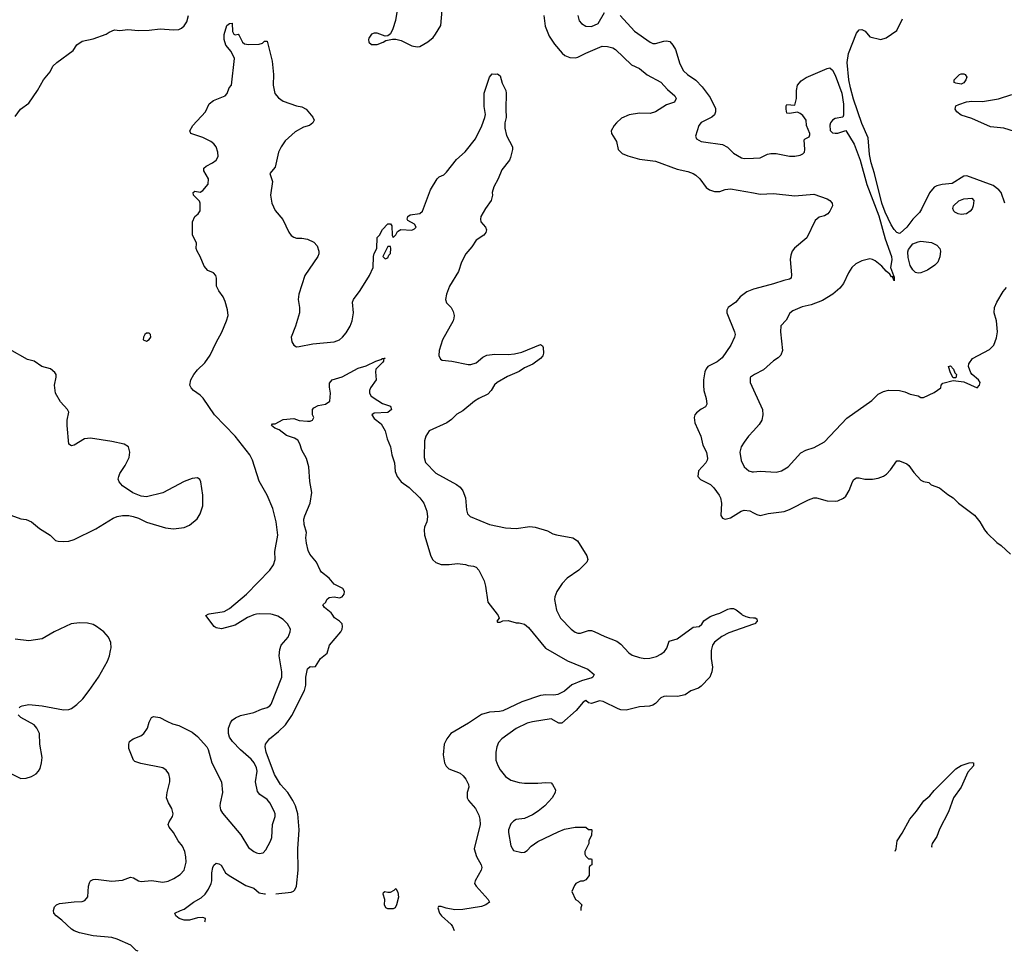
# Model space of a CAD drawing. Header units: inches. Extents: x 1678809 to 1859548, y 384609 to 522868.
# Tile 276 of 386: x 1794523 to 1801873, y 387484 to 394439. Entities that reach past the tile are written whole.
import ezdxf

# ---------------------------------------------------------------- set-up
doc = ezdxf.new("R2010")
doc.units = ezdxf.units.IN
doc.header["$MEASUREMENT"] = 0
for name, color, linetype in [('B7398', 7, 'Continuous'), ('B7399', 7, 'Continuous'), ('B8308', 7, 'Continuous'), ('B8309', 7, 'Continuous')]:
    doc.layers.add(name, color=color, linetype=linetype)

msp = doc.modelspace()

# ---------------------------------------------------------------- linework, layer by layer
at = {"layer": 'B7398', "color": 5}
for points, elevation in [([(1795407.7, 387484.2), (1795392.7, 387490), (1795352.7, 387530), (1795250, 387574.5), (1795210, 387586.2), (1795070, 387599.3), (1794970, 387622.9), (1794930, 387637.7), (1794909.7, 387650), (1794837.5, 387717.5), (1794795.1, 387750), (1794778.7, 387770), (1794775.1, 387790), (1794783.5, 387816.5), (1794796.2, 387830), (1794819.6, 387840.4), (1794930, 387853.8), (1794990, 387856), (1795010, 387863.1), (1795030.9, 387890), (1795036.4, 387970), (1795043.5, 387996.5), (1795050, 388010.5), (1795070, 388021.3), (1795090, 388022.3), (1795210, 388006.9), (1795290, 388015.3), (1795350, 388036.5), (1795371.5, 388031.5), (1795410, 388010.4), (1795430, 388004.9), (1795507.3, 388012.7), (1795590, 388000.8), (1795630, 388008), (1795672.1, 388027.9), (1795721.2, 388058.8), (1795749.8, 388090.2), (1795765.3, 388150), (1795764.1, 388190), (1795756.2, 388230), (1795737.1, 388270), (1795706.2, 388310), (1795670, 388371), (1795638, 388410), (1795632.1, 388430), (1795638.5, 388450), (1795663.9, 388490), (1795668.6, 388510), (1795658.7, 388550), (1795632.7, 388592.7), (1795619.8, 388630), (1795623.2, 388670), (1795644.5, 388750), (1795644.5, 388775.5), (1795636, 388810), (1795617.3, 388837.3), (1795590, 388854.4), (1795425.9, 388885.9), (1795382.3, 388902.3), (1795371.6, 388911.6), (1795338.4, 388998.4), (1795336.2, 389030), (1795342.9, 389050), (1795369.3, 389070), (1795428.1, 389091.9), (1795449.7, 389110), (1795476.3, 389150), (1795490, 389196), (1795507, 389230), (1795522.4, 389237.6), (1795570, 389230.4), (1795621.5, 389201.5), (1795663.4, 389183.4), (1795710.3, 389170.3), (1795810, 389119.3), (1795850, 389088), (1795920.3, 389010), (1795930.3, 388990), (1795957.8, 388890), (1796030.3, 388750), (1796036, 388670), (1796018.5, 388590), (1796016.5, 388570), (1796021.1, 388541.1), (1796036.7, 388516.7), (1796174.5, 388354.5), (1796230, 388258.4), (1796270, 388228.7), (1796290, 388219.5), (1796310, 388214.9), (1796340.9, 388219.1), (1796358.9, 388241.1), (1796394.4, 388305.6), (1796405.3, 388334.7), (1796409.7, 388430), (1796429.6, 388490), (1796429.7, 388510), (1796423.5, 388530), (1796390, 388591.5), (1796370, 388618), (1796315.8, 388655.8), (1796298.2, 388678.2), (1796282.2, 388750), (1796294.6, 388830), (1796290, 388855.1), (1796272.1, 388890), (1796250, 388918), (1796170, 388987.3), (1796111.8, 389050), (1796090, 389084), (1796080.9, 389110), (1796082, 389150), (1796095.1, 389190), (1796107.6, 389210), (1796133.2, 389226.8), (1796170, 389243.7), (1796270, 389266.7), (1796327.4, 389292.6), (1796370, 389304.2), (1796390, 389315.8), (1796401.1, 389330), (1796479, 389530), (1796479.8, 389570), (1796460.7, 389690), (1796463.7, 389736.3), (1796475.8, 389770), (1796527.3, 389830), (1796541.6, 389870), (1796543.6, 389890), (1796522.9, 389930), (1796490, 389961.6), (1796450, 389987.3), (1796410, 389999.6), (1796398.4, 390000)], 280), ([(1796291.5, 390000), (1796270, 389996.4), (1796222.9, 389977.1), (1796130, 389919.3), (1796030, 389892.6), (1795990, 389898.9), (1795974, 389910), (1795913.2, 389990), (1795929.9, 390000)], 280), ([(1796435.1, 387914.2), (1796550, 387926), (1796567.6, 387932.4), (1796577.7, 387942.3), (1796589.6, 387970.4), (1796601.2, 388090), (1796599.3, 388250), (1796608.7, 388390), (1796598.2, 388510), (1796580.7, 388570), (1796561.1, 388610), (1796524, 388670), (1796470.7, 388730), (1796423.6, 388803.6), (1796362.9, 388970), (1796355, 389010), (1796357.2, 389030), (1796388, 389070), (1796455.7, 389124.3), (1796506, 389174), (1796554.7, 389245.3), (1796648.6, 389430), (1796658, 389470), (1796658.5, 389530), (1796670, 389594), (1796690, 389610.7), (1796710, 389607.7), (1796730, 389611.3), (1796769, 389671), (1796818, 389710), (1796835.1, 389770), (1796919.5, 389870), (1796929.4, 389890), (1796933, 389910), (1796929.2, 389930), (1796910, 389949.2), (1796873.6, 389973.6), (1796855.5, 390000)], 260), ([(1798087.1, 390000), (1798094.8, 389990), (1798102, 389970), (1798084.7, 389950), (1798090, 389942), (1798110, 389942), (1798128.4, 389951.6), (1798170, 389954), (1798230, 389936), (1798250, 389937.3), (1798290, 389926), (1798321.3, 389901.3), (1798448.4, 389748.4), (1798612.6, 389652.6), (1798764, 389590), (1798811, 389550), (1798801, 389530), (1798794, 389526), (1798715.9, 389504.1), (1798645.3, 389474.7), (1798590, 389427.4), (1798539, 389401), (1798510, 389395.7), (1798450, 389398.5), (1798410, 389393.2), (1798270, 389347.6), (1798130, 389280.2), (1798105.4, 389274.6), (1798029.4, 389270.6), (1797970, 389252.7), (1797873.1, 389186.9), (1797740.3, 389110), (1797710.2, 389070), (1797691.5, 389030), (1797684.2, 388950), (1797693.4, 388890), (1797707.1, 388867.1), (1797727.1, 388847.1), (1797810, 388813), (1797834.1, 388794.1), (1797852.7, 388770), (1797872.7, 388730), (1797875.5, 388710), (1797863.8, 388670), (1797863.8, 388630), (1797873, 388610), (1797924.9, 388550), (1797950, 388501), (1797958.3, 388470), (1797960.9, 388430), (1797915.3, 388250), (1797932.5, 388192.5), (1797967.7, 388130), (1797972.4, 388110), (1797967.3, 388090), (1797922.8, 388010), (1797918.8, 387990), (1797930.8, 387970), (1798019.1, 387870), (1798030.5, 387850), (1798002.8, 387830), (1797970, 387819.8), (1797830, 387797), (1797770, 387794.4), (1797706.1, 387806.1), (1797670, 387818.4), (1797650, 387819), (1797644.9, 387810), (1797657.6, 387770), (1797672.4, 387750), (1797744.3, 387684.3), (1797754.6, 387670), (1797766, 387638.4)], 260), ([(1798545.6, 390000), (1798560.9, 389970), (1798639.5, 389890), (1798670, 389867.9), (1798690, 389860.3), (1798710, 389859), (1798770, 389878.3), (1798790, 389878.3), (1798810, 389871.6), (1798890, 389834), (1798980, 389800), (1799010, 389777), (1799070, 389711.8), (1799094.6, 389694.6), (1799150, 389676.9), (1799190, 389671.3), (1799227.7, 389672.3), (1799275.5, 389684.5), (1799310, 389702.3), (1799337.3, 389722.7), (1799353.4, 389746.6), (1799370, 389799.1), (1799430, 389817.3), (1799550, 389903.1), (1799594, 389910), (1799614.7, 389925.3), (1799630, 389950.7), (1799676.1, 389983.9), (1799724.4, 390000)], 280), ([(1799913.2, 390000), (1799917, 389997), (1799942.9, 389982.9), (1799970, 389975.6), (1800000, 389973.8)], 280), ([(1794518.7, 389301.3), (1794528.2, 389311.8), (1794542, 389318), (1794590, 389326.4), (1794690, 389317), (1794850, 389286), (1794890, 389288.5), (1794910, 389297.1), (1794950, 389326), (1794995.1, 389370), (1795042, 389430), (1795110, 389530.4), (1795178.7, 389650), (1795193.6, 389690), (1795201.6, 389730), (1795205.1, 389750), (1795202.9, 389790), (1795186.6, 389830), (1795152, 389870), (1795097, 389910), (1795070, 389923.5), (1795030, 389934.8), (1794970, 389936.8), (1794907.3, 389930), (1794780.7, 389870), (1794690, 389816.9), (1794590, 389801.5), (1794490, 389815)], 320), ([(1800000, 389926.4), (1799817.3, 389862.7), (1799765.3, 389834.7), (1799709.1, 389790.9), (1799694.7, 389770), (1799683.9, 389730), (1799683.9, 389670), (1799694, 389606), (1799690.2, 389569.8), (1799675.3, 389530), (1799610, 389462.6), (1799590, 389449.7), (1799531.7, 389428.3), (1799490, 389398), (1799434.3, 389385.7), (1799350.2, 389389.8), (1799330, 389387.1), (1799310, 389375.5), (1799270, 389333.1), (1799250, 389321.1), (1799225.4, 389314.6), (1799150, 389308.4), (1799050, 389284.2), (1799010, 389288.1), (1798990, 389294.8), (1798877.2, 389350), (1798850, 389353.3), (1798790, 389335.3), (1798770, 389339.6), (1798750, 389357.6), (1798730, 389343.6), (1798676.9, 389283.1), (1798570, 389187.1), (1798547.1, 389187.1), (1798490, 389219.7), (1798350, 389197.6), (1798310, 389186.4), (1798230, 389146.4), (1798122.4, 389070), (1798096.9, 389043.1), (1798084.2, 389010), (1798076, 388970), (1798077.8, 388910), (1798091.1, 388871.1), (1798110, 388839.3), (1798150.2, 388790.2), (1798190, 388761.7), (1798250, 388744.2), (1798290, 388739.5), (1798390, 388739.3), (1798450, 388745.5), (1798490, 388741), (1798501, 388730), (1798522.8, 388690), (1798519.1, 388670), (1798497.1, 388630), (1798441.6, 388570), (1798393.4, 388530), (1798350, 388504.2), (1798290, 388476.9), (1798230, 388467.3), (1798210, 388457), (1798190, 388436), (1798170.6, 388390.6), (1798170.4, 388370), (1798190, 388272), (1798210, 388238), (1798270, 388222), (1798290, 388224.7), (1798310, 388238), (1798342, 388270), (1798390, 388302.8), (1798542.7, 388377.3), (1798590, 388394.9), (1798670, 388410.6), (1798750, 388411), (1798770, 388394), (1798790, 388394), (1798794, 388390), (1798792, 388352), (1798772, 388310), (1798772, 388290), (1798742, 388230), (1798742, 388210), (1798750, 388194), (1798770, 388174), (1798790, 388174), (1798794, 388170), (1798794, 388130), (1798778, 388122), (1798774, 388110), (1798774, 388050), (1798750, 388018), (1798730, 388008.7), (1798710, 388008), (1798674, 387990), (1798663.6, 387976.4), (1798644.7, 387930), (1798671.6, 387871.6), (1798690, 387862), (1798718, 387830), (1798711.3, 387810), (1798711.5, 387788.2)], 280), ([(1794462.4, 388810), (1794530, 388774), (1794570, 388775.6), (1794610.7, 388789.3), (1794645.1, 388810), (1794663.6, 388830), (1794675.1, 388850), (1794685.6, 388890), (1794689.5, 388930.5), (1794674, 389030), (1794669.5, 389110), (1794651.6, 389150), (1794630, 389174.5), (1794530, 389229.5), (1794512, 389250)], 320), ([(1795903.7, 387705.2), (1795906, 387710), (1795908.7, 387730), (1795890, 387735.6), (1795850, 387735.1), (1795790, 387717.4), (1795750, 387716.9), (1795713.2, 387730), (1795689.3, 387750), (1795681.2, 387770), (1795722, 387790), (1795750, 387797.6), (1795819.6, 387850), (1795877.4, 387882.6), (1795907.1, 387910), (1795932.5, 387947.5), (1795952, 387990), (1795957.6, 388010), (1795957.2, 388070), (1795965.3, 388110), (1795972.6, 388127.4), (1795990, 388141.6), (1796010, 388138.4), (1796027.4, 388127.4), (1796059.3, 388070), (1796085.5, 388050), (1796210, 387976.5), (1796270, 387955), (1796310, 387920.3), (1796350, 387912.9), (1796357, 387912.8)], 260)]:
    msp.add_lwpolyline(points, dxfattribs=dict(at, elevation=elevation))
at = {"layer": 'B7398', "color": 5, "elevation": 240}
msp.add_lwpolyline([(1797270, 387800.7), (1797256, 387810), (1797246.6, 387830), (1797249.2, 387870), (1797235.3, 387910), (1797238, 387922), (1797248.4, 387931.6), (1797270, 387924.7), (1797290, 387924.7), (1797319.3, 387940.7), (1797330, 387952), (1797346.4, 387926.4), (1797350.7, 387889.3), (1797336, 387830), (1797326, 387810), (1797310, 387802)], close=True, dxfattribs=at)
at = {"layer": 'B7399', "color": 5}
for points, elevation in [([(1797340.3, 394510), (1797327.5, 394432.5), (1797308.4, 394370), (1797290, 394333.2), (1797270, 394318), (1797250, 394315.1), (1797190, 394338.7), (1797170, 394338.7), (1797150, 394331.5), (1797130, 394302), (1797126, 394290), (1797128, 394270), (1797150, 394254), (1797190, 394254.4), (1797236, 394270), (1797256.3, 394283.7), (1797305.8, 394294.2), (1797330, 394293.4), (1797370, 394284.6), (1797450, 394244.6), (1797490, 394236), (1797510, 394239.5), (1797570, 394272.8), (1797610, 394306.3), (1797626.4, 394330), (1797665.6, 394394.4), (1797676.5, 394510)], 320), ([(1798690.4, 394470), (1798700.3, 394430), (1798715.5, 394410), (1798750, 394391.8), (1798790, 394389.2), (1798841.6, 394410), (1798888.3, 394491.7)], 340), ([(1794490, 393716), (1794529.5, 393770.5), (1794590, 393816), (1794654.5, 393910), (1794700.9, 393990), (1794749.3, 394050), (1794770, 394091), (1794800.1, 394119.9), (1794922, 394210), (1794949.6, 394250.4), (1794990, 394278.8), (1795070, 394297.3), (1795168, 394330), (1795190, 394346), (1795230, 394362.8), (1795270, 394359.1), (1795330, 394365.5), (1795410, 394359.3), (1795490, 394361.6), (1795570.5, 394370.5), (1795670, 394363.8), (1795710, 394365.3), (1795730, 394374.9), (1795750, 394392.7), (1795770, 394422), (1795782, 394470)], 320), ([(1795929.9, 390000), (1795936.2, 390003.8), (1796050, 390022.2), (1796090, 390044.4), (1796216.3, 390150), (1796390.5, 390329.5), (1796416.8, 390370), (1796428.7, 390410), (1796426.6, 390470), (1796449.8, 390590), (1796436.8, 390690), (1796411.8, 390790), (1796369.8, 390889.8), (1796310, 390994.5), (1796259.8, 391150), (1796240.3, 391190), (1796130, 391328.7), (1795976.8, 391490), (1795893.2, 391613.2), (1795870, 391635.8), (1795819.5, 391670), (1795802, 391690), (1795794, 391710), (1795799.6, 391750), (1795822.4, 391790), (1795850, 391824.4), (1795903.6, 391876.4), (1795945.2, 391934.8), (1795989, 392030), (1796032.7, 392107.3), (1796067.3, 392190), (1796078.4, 392230), (1796074.2, 392274.2), (1796055.5, 392335.5), (1796040.5, 392370), (1796010, 392414.5), (1795992.8, 392450), (1795991.8, 392510), (1795986.6, 392530), (1795968.2, 392548.2), (1795927.7, 392567.7), (1795900, 392600), (1795869.8, 392670), (1795846.9, 392710), (1795839.7, 392730), (1795842, 392770), (1795812.1, 392832.1), (1795812.3, 392930), (1795829.2, 392970), (1795854, 392990), (1795868.9, 393011.1), (1795869, 393070), (1795864.7, 393084.7), (1795819, 393130), (1795818, 393150), (1795830, 393158), (1795870, 393152), (1795890, 393164.7), (1795929.2, 393210), (1795933, 393250), (1795898, 393310), (1795897.2, 393330), (1795913.8, 393346.2), (1795962, 393370), (1795990, 393391.3), (1796003.2, 393416.8), (1796001.6, 393450), (1795989.5, 393490), (1795972.1, 393512.1), (1795950, 393529.6), (1795890, 393559.6), (1795799, 393590), (1795794, 393610), (1795815.3, 393650), (1795909.3, 393750), (1795937.2, 393810), (1795970, 393836.3), (1796057.2, 393870), (1796071.6, 393888.4), (1796086, 393930), (1796102.7, 393950), (1796127, 394150), (1796101.7, 394201.7), (1796060.7, 394250), (1796049.6, 394290), (1796049.6, 394329.6), (1796070, 394394.8), (1796090, 394411), (1796110, 394412), (1796112, 394350), (1796122, 394330), (1796130, 394326), (1796154, 394330), (1796162, 394322), (1796186, 394270), (1796199.8, 394259.8), (1796230, 394253.4), (1796310, 394256.4), (1796335.3, 394264.7), (1796350, 394278.8), (1796370, 394278), (1796408.6, 394128.6), (1796418.4, 394030), (1796414.8, 393950), (1796427.9, 393887.9), (1796455.8, 393855.8), (1796490.3, 393830.3), (1796590, 393795.5), (1796630, 393787.3), (1796661, 393770), (1796710.5, 393710.5), (1796721, 393690), (1796711, 393670), (1796686, 393650), (1796642.4, 393637.6), (1796579.2, 393600.8), (1796504.6, 393535.4), (1796474.2, 393490), (1796455.9, 393450), (1796430, 393337.2), (1796390.7, 393290), (1796409, 393230), (1796394.4, 393130), (1796404.4, 393070), (1796430, 393014.4), (1796487.8, 392947.8), (1796531.9, 392851.9), (1796550, 392828.7), (1796570, 392815.6), (1796590, 392809.1), (1796630, 392807.9), (1796670, 392800.3), (1796717.4, 392777.4), (1796743.8, 392750), (1796756.3, 392710), (1796755.5, 392690), (1796747.7, 392670), (1796650.2, 392529.8), (1796606, 392390), (1796600.8, 392350), (1796611.4, 392290), (1796611.3, 392250), (1796581.3, 392150), (1796549.2, 392070), (1796554.4, 392034.4), (1796569.3, 392009.3), (1796590, 391997.4), (1796610, 391998.3), (1796710, 392019.6), (1796870, 392035.2), (1796910.5, 392049.5), (1796932.2, 392067.8), (1796959.1, 392100.9), (1796988.9, 392150), (1797005.8, 392190), (1797013.3, 392250), (1797008.2, 392330), (1797013.6, 392350), (1797063.1, 392416.9), (1797134.5, 392530), (1797161.2, 392590), (1797164, 392670), (1797170, 392694), (1797188.7, 392731.3), (1797190, 392812), (1797209, 392831), (1797230, 392872), (1797270, 392914), (1797290, 392914), (1797299.6, 392899.6), (1797302, 392830), (1797310, 392814), (1797330, 392834), (1797342, 392858), (1797368.4, 392871.6), (1797450, 392868.5), (1797470, 392878), (1797482, 392890), (1797470, 392912), (1797420.9, 392940.9), (1797414, 392950), (1797419, 392970), (1797437.5, 392982.5), (1797510, 392992.7), (1797529.5, 393010), (1797589.6, 393170), (1797639.6, 393250), (1797654.9, 393265.1), (1797690, 393282), (1797710, 393299.5), (1797784, 393396), (1797846.9, 393453.1), (1797924.8, 393550), (1797973, 393647), (1797996, 393710), (1798000.4, 393730), (1797991, 393790), (1797991.1, 393890), (1798030, 394011), (1798050, 394036), (1798071.1, 394031.1), (1798090, 394034), (1798110, 394018.8), (1798124.8, 393964.8), (1798151.1, 393910), (1798155, 393890), (1798151.1, 393770), (1798155.3, 393710), (1798144.7, 393670), (1798145.3, 393630), (1798155.6, 393575.6), (1798201.6, 393490), (1798200.3, 393470), (1798187.2, 393410), (1798178.7, 393390), (1798121.6, 393318.4), (1798095.3, 393250), (1798061.7, 393190), (1798050.3, 393150), (1798051.7, 393128.3), (1798043.1, 393090), (1797999.6, 393030), (1797966, 392970), (1797961.6, 392950), (1797965.5, 392930), (1798000.7, 392890), (1798007.7, 392870), (1798002, 392850), (1797986.8, 392830), (1797930, 392792), (1797897.7, 392742.3), (1797852.9, 392690), (1797821.3, 392630), (1797799.6, 392560.4), (1797732.4, 392450), (1797708, 392390), (1797700.3, 392350), (1797710, 392325.5), (1797743, 392290), (1797759.6, 392259.6), (1797765.3, 392230), (1797763.1, 392210), (1797758, 392190), (1797678, 392050), (1797653.1, 391970), (1797652.2, 391932.2), (1797664.9, 391904.9), (1797677.5, 391897.5), (1797749.7, 391890.3), (1797870, 391865.5), (1797890, 391865.5), (1797930, 391878.5), (1797980.6, 391919.4), (1798010, 391934.7), (1798070, 391942.8), (1798170, 391940.7), (1798215.8, 391944.2), (1798270, 391957.3), (1798410, 392013), (1798424.5, 392004.5), (1798430, 391992), (1798433, 391950), (1798427.7, 391930), (1798410.6, 391910), (1798353.2, 391866.8), (1798290, 391841), (1798250, 391813.5), (1798164.4, 391775.6), (1798086, 391730), (1798067.7, 391712.3), (1798041.2, 391670), (1798016.2, 391643.8), (1797949.1, 391610.9), (1797918.3, 391590), (1797830, 391518.9), (1797785.8, 391494.2), (1797745.2, 391454.8), (1797710.8, 391429.2), (1797580.5, 391370), (1797554.9, 391330), (1797544.5, 391295.5), (1797542.8, 391170), (1797553.2, 391133.2), (1797630, 391053.1), (1797783.8, 390970), (1797811.6, 390950), (1797830, 390923), (1797850.1, 390870.1), (1797858.9, 390778.9), (1797866, 390750), (1797886, 390730), (1798030.2, 390670.2), (1798150, 390646.8), (1798230, 390639.7), (1798330, 390655.8), (1798371.7, 390651.7), (1798463.7, 390623.7), (1798502, 390602), (1798530, 390592.2), (1798652, 390570), (1798687.5, 390547.5), (1798757.5, 390437.5), (1798764, 390410), (1798757.3, 390390), (1798696.4, 390330), (1798609.5, 390270.5), (1798571.4, 390230), (1798531.4, 390170), (1798516.9, 390130), (1798514.7, 390110), (1798530.2, 390030.2), (1798545.6, 390000)], 280), ([(1798434.3, 394470), (1798446.3, 394390), (1798476, 394316), (1798515.8, 394255.8), (1798572.9, 394190), (1798592.4, 394172.4), (1798630, 394157.8), (1798670, 394155), (1798690, 394158.2), (1798749.9, 394190.1), (1798870, 394241.3), (1798910, 394239.8), (1798950, 394229.2), (1798970, 394216.5), (1799090, 394102.3), (1799150, 394073.8), (1799207.1, 394027.1), (1799310, 393972.9), (1799358.2, 393918.2), (1799413.7, 393870), (1799422.4, 393850), (1799410, 393824.2), (1799350, 393803.5), (1799270, 393751.7), (1799230, 393739.4), (1799150, 393740.2), (1799071.7, 393728.3), (1799016.1, 393703.9), (1798978, 393670), (1798961.1, 393650), (1798938.4, 393610), (1798939.3, 393590), (1798978, 393530), (1798990.6, 393470), (1799021.2, 393441.2), (1799063.6, 393423.6), (1799150, 393399), (1799270, 393383.1), (1799430, 393322), (1799510, 393304.6), (1799550, 393290.3), (1799570, 393279.3), (1799600.5, 393250), (1799646, 393186), (1799671, 393170), (1799710, 393156.4), (1799750, 393157), (1799789.8, 393170.2), (1799830, 393175.6), (1800000, 393145.7)], 320), ([(1799006, 394470), (1799113.2, 394353.2), (1799230, 394271.6), (1799250, 394261.7), (1799270, 394260.3), (1799330, 394279.6), (1799350, 394282.3), (1799375, 394275), (1799399.5, 394250), (1799417.2, 394217.2), (1799451.3, 394110), (1799478.2, 394058.2), (1799506.7, 394030), (1799570, 393987.3), (1799618.3, 393938.3), (1799678.1, 393858.1), (1799715.8, 393775.8), (1799717.5, 393750), (1799710, 393728), (1799688.3, 393711.7), (1799609, 393671), (1799593.4, 393650), (1799567.3, 393570), (1799574.8, 393550), (1799610, 393530.5), (1799626.4, 393526.4), (1799770, 393506.7), (1799806.7, 393486.7), (1799850, 393442.4), (1799910, 393408.5), (1799930, 393403.8), (1800000, 393405.9)], 340), ([(1800000, 392427), (1799952, 392408), (1799900.4, 392370), (1799868, 392330), (1799810.4, 392290), (1799802.4, 392270), (1799802.4, 392250), (1799859.1, 392110), (1799864.9, 392090), (1799859.1, 392070), (1799832.2, 392010), (1799765.7, 391914.3), (1799730, 391886), (1799660.7, 391850), (1799647, 391833), (1799638, 391810), (1799628.5, 391751.5), (1799627.1, 391707.1), (1799630.4, 391670), (1799648.4, 391610), (1799653.4, 391570), (1799642.8, 391550), (1799610, 391531.8), (1799575.8, 391504.2), (1799563, 391490), (1799557, 391470), (1799563.6, 391430), (1799606.7, 391330), (1799622, 391262), (1799650.4, 391210), (1799656.7, 391163.3), (1799655.5, 391150), (1799644.9, 391130), (1799590.3, 391070), (1799584.2, 391030), (1799605.7, 391005.7), (1799679.5, 390970), (1799704.8, 390944.8), (1799744.7, 390890), (1799754, 390870), (1799760.7, 390830), (1799757.7, 390737.7), (1799770, 390717.1), (1799790, 390710.4), (1799830, 390720.3), (1799909, 390770), (1799930, 390777.1), (1799972.1, 390772.1), (1800000, 390757.7)], 320), ([(1794429.7, 390750.3), (1794530, 390713), (1794570, 390707.3), (1794610, 390690.4), (1794670, 390640.7), (1794750.4, 390590.4), (1794790, 390551), (1794810, 390544.9), (1794850, 390542.4), (1794890, 390547), (1794930, 390558.7), (1795090, 390638.7), (1795221.4, 390718.6), (1795250, 390730.4), (1795290, 390737.6), (1795336.7, 390736.7), (1795370, 390730.6), (1795410, 390717.1), (1795470, 390688.4), (1795610, 390644.9), (1795670, 390638.4), (1795750, 390648.2), (1795790, 390665.5), (1795847.5, 390712.5), (1795871.1, 390750), (1795889.7, 390810), (1795888.6, 390890), (1795874, 390990), (1795867, 391007), (1795850, 391018), (1795810, 391014.5), (1795750, 390991.8), (1795590, 390907), (1795470, 390877), (1795430, 390880.9), (1795367.6, 390907.6), (1795290, 390959), (1795264, 390990), (1795259, 391010), (1795262, 391030), (1795269, 391050), (1795309.3, 391110), (1795339.3, 391170), (1795345.2, 391210), (1795334, 391250), (1795302, 391270), (1795210, 391291.2), (1795050, 391316), (1795007.3, 391310), (1794930, 391263), (1794910, 391257.6), (1794890, 391269.4), (1794876, 391410), (1794877.7, 391450), (1794889.6, 391510), (1794879.5, 391530), (1794826.8, 391586.8), (1794791.2, 391650), (1794783, 391710), (1794795.6, 391770), (1794794, 391790), (1794785.8, 391805.8), (1794753.6, 391833.6), (1794688, 391850), (1794630, 391889), (1794581.5, 391901.5), (1794450, 391978)], 320), ([(1796855.5, 390000), (1796848.7, 390010), (1796798, 390050), (1796786, 390070), (1796808, 390090), (1796815.3, 390110), (1796833.6, 390126.4), (1796869.3, 390130.7), (1796910, 390124), (1796930, 390131), (1796945.2, 390150), (1796946.6, 390170), (1796933.9, 390193.9), (1796870, 390226), (1796833.2, 390270), (1796775.2, 390315.2), (1796764.5, 390330), (1796738.3, 390390), (1796688.9, 390448.9), (1796675.9, 390475.9), (1796662.7, 390530), (1796659.1, 390570), (1796663.5, 390610), (1796646, 390670), (1796644.7, 390710), (1796650, 390734.8), (1796692, 390830), (1796704.7, 390910), (1796689.6, 390990.4), (1796681.2, 391101.2), (1796663.9, 391163.9), (1796630, 391225.2), (1796613.1, 391273.1), (1796598.9, 391298.9), (1796574.5, 391314.5), (1796515.2, 391335.2), (1796458.4, 391378.4), (1796428, 391390), (1796402, 391410), (1796410, 391422), (1796430, 391422), (1796490, 391454.8), (1796570, 391461), (1796610, 391446.8), (1796670, 391442.8), (1796690, 391442.8), (1796708, 391450), (1796718, 391470), (1796709.1, 391489.1), (1796709, 391530), (1796718, 391542), (1796750, 391558), (1796806, 391570), (1796838, 391590), (1796842, 391650), (1796834.6, 391694.6), (1796834.6, 391725.4), (1796855.3, 391750), (1796930, 391774), (1797050, 391838), (1797110, 391854.4), (1797182, 391890), (1797218.9, 391901.1), (1797230, 391910.4), (1797250, 391911), (1797238, 391902), (1797238.8, 391890), (1797230, 391879), (1797182, 391830), (1797178, 391810), (1797182.8, 391750), (1797140.7, 391690), (1797134, 391670), (1797134.8, 391650), (1797147.3, 391627.3), (1797195.5, 391595.5), (1797230, 391574.8), (1797290, 391554), (1797298, 391530), (1797270, 391507.3), (1797170, 391501.2), (1797151.3, 391490), (1797170, 391462.8), (1797220.9, 391420.9), (1797250.2, 391370.2), (1797267, 391310), (1797291.3, 391250), (1797300.9, 391190), (1797320.9, 391130), (1797326.4, 391066.4), (1797339.6, 391030), (1797370.3, 390990), (1797430, 390945.8), (1797510.6, 390870.6), (1797538.8, 390830), (1797560.8, 390770), (1797567.7, 390727.7), (1797562.8, 390690), (1797545.3, 390650), (1797541.5, 390630), (1797544.4, 390590), (1797593, 390433), (1797606.1, 390406.1), (1797630, 390386), (1797670, 390371.8), (1797727.8, 390372.2), (1797790, 390380.4), (1797850, 390372.7), (1797870, 390364), (1797910, 390358.8), (1797930, 390351), (1797950.8, 390330), (1797990.4, 390250.4), (1798000.7, 390210), (1798018, 390090), (1798087.1, 390000)], 260), ([(1800000, 391785.1), (1799977.3, 391770), (1799975.5, 391764.5), (1799974.9, 391730), (1800000, 391676.3)], 340), ([(1800000, 391368.7), (1799964.2, 391330), (1799930, 391285.6), (1799907.9, 391250), (1799899.7, 391210), (1799908.8, 391148.8), (1799930, 391100.7), (1799964.9, 391070), (1799990, 391063.6), (1800000, 391064.4)], 340), ([(1796398.4, 390000), (1796310, 390003.1), (1796291.5, 390000)], 280), ([(1799724.4, 390000), (1799750, 390008.5), (1799810, 390039.3), (1799830, 390044.4), (1799850, 390042.4), (1799870, 390034), (1799913.2, 390000)], 280)]:
    msp.add_lwpolyline(points, dxfattribs=dict(at, elevation=elevation))
for points, elevation in [([(1797290, 392746), (1797270, 392746), (1797234, 392670), (1797250, 392654), (1797270, 392662), (1797278, 392682), (1797290, 392694), (1797294, 392730)], 280), ([(1795490, 392099), (1795470, 392099), (1795458, 392090), (1795446, 392070), (1795444.7, 392050), (1795470, 392038.8), (1795490, 392051.3), (1795501.2, 392070), (1795499, 392090)], 320)]:
    msp.add_lwpolyline(points, close=True, dxfattribs=dict(at, elevation=elevation))
at = {"layer": 'B8308', "color": 5, "elevation": 280}
for points in [[(1800000, 389973.8), (1800013, 389973), (1800026, 389966), (1800027.3, 389950), (1800010.4, 389930), (1800000, 389926.4)], [(1801057.2, 388232.1), (1801065.6, 388250), (1801072.6, 388310), (1801110, 388366.7), (1801166.9, 388470), (1801217.2, 388530), (1801272.4, 388607.6), (1801316.1, 388643.9), (1801350, 388684.4), (1801510, 388846), (1801550, 388871.6), (1801610, 388892.2), (1801633.2, 388893.2), (1801642, 388890), (1801642.8, 388870), (1801599.5, 388820.5), (1801550.2, 388710), (1801493.2, 388630), (1801455.8, 388524.2), (1801390, 388396.9), (1801370, 388342), (1801334.4, 388290), (1801328.4, 388270), (1801331.7, 388261.9)]]:
    msp.add_lwpolyline(points, dxfattribs=at)
at = {"layer": 'B8309', "color": 5}
for points, elevation in [([(1801877, 393070), (1801849.4, 393150), (1801832.3, 393170), (1801790, 393200.5), (1801593.3, 393273.3), (1801570, 393271.5), (1801484.1, 393215.9), (1801409.4, 393209.4), (1801370, 393199.6), (1801350, 393189.4), (1801313.8, 393146.2), (1801255.9, 393024.1), (1801239.9, 393000.1), (1801190, 392949), (1801144, 392890), (1801095.1, 392844.9), (1801090, 392842), (1801070, 392849.7), (1801050, 392872.4), (1801028.2, 392908.2), (1800982.4, 393002.4), (1800959.3, 393070), (1800903.3, 393290), (1800878.3, 393370), (1800867.3, 393432.7), (1800856.6, 393556.6), (1800810, 393664), (1800745.9, 393845.9), (1800723.5, 393930), (1800712.3, 393990), (1800700.4, 394119.6), (1800710, 394186), (1800770, 394338), (1800790, 394362.8), (1800810, 394366.8), (1800833, 394353), (1800870, 394311), (1800950, 394291.3), (1800990, 394304.7), (1801070, 394358), (1801113.6, 394446.4)], 340), ([(1800000, 393405.9), (1800050, 393407.3), (1800105.4, 393434.6), (1800130, 393440.5), (1800170, 393439.5), (1800270, 393419.5), (1800310, 393420.3), (1800350, 393428.4), (1800370, 393437.3), (1800380.9, 393450), (1800383.6, 393470), (1800378, 393542), (1800386, 393550), (1800416.5, 393563.5), (1800420.2, 393579.8), (1800421.2, 393590), (1800396, 393650), (1800394.5, 393690), (1800370, 393722.7), (1800350, 393739.3), (1800330, 393748.7), (1800270, 393739), (1800250, 393741.2), (1800243.6, 393770), (1800244.8, 393795.2), (1800250, 393804.7), (1800310, 393802), (1800322.4, 393850), (1800321, 393910), (1800329.8, 393950.2), (1800357.4, 393982.6), (1800392.5, 394007.5), (1800550, 394075.6), (1800570, 394078.5), (1800590, 394062.2), (1800610, 394025.8), (1800659.9, 393890), (1800671.4, 393808.6), (1800673, 393727), (1800667.9, 393712.1), (1800610, 393701.2), (1800590, 393688.7), (1800576, 393670), (1800571.6, 393651.6), (1800572, 393612), (1800590, 393594), (1800610, 393592), (1800630, 393592), (1800690, 393611.3), (1800751.2, 393510), (1800796.6, 393390), (1800847.5, 393207.5), (1800935.4, 392975.4), (1800982.6, 392802.6), (1801030, 392670.7), (1801033.1, 392646.9), (1801024.4, 392590), (1801046, 392530), (1801042, 392522), (1801050, 392522), (1801050.6, 392490), (1801039.3, 392519.3), (1801030, 392519.3), (1801018.3, 392538.3), (1800990, 392562), (1800959, 392599), (1800910, 392638), (1800890, 392649.6), (1800870, 392653.6), (1800810, 392638.9), (1800763.7, 392616.3), (1800735.3, 392590), (1800708.8, 392550), (1800671.3, 392468.7), (1800644.4, 392435.6), (1800592.7, 392390), (1800516.4, 392343.6), (1800430, 392310.9), (1800364.5, 392295.5), (1800294.4, 392265.6), (1800271.8, 392248.2), (1800244.8, 392195.2), (1800205.4, 392154.6), (1800202.6, 392110), (1800215.8, 391970), (1800205.7, 391934.3), (1800185.4, 391914.6), (1800150, 391891.2), (1800075.6, 391824.4), (1800007.3, 391790), (1800000, 391785.1)], 340), ([(1801950, 393604.2), (1801868.7, 393630), (1801770, 393639.8), (1801630, 393702.2), (1801550, 393726.4), (1801518, 393750), (1801505.7, 393770), (1801510, 393795.5), (1801532.9, 393807.1), (1801590, 393824.9), (1801630, 393830.3), (1801710, 393827.4), (1801830, 393847.6), (1801930, 393881.1)], 320), ([(1800000, 393145.7), (1800050, 393136.9), (1800150, 393140.3), (1800310, 393123.6), (1800450, 393137), (1800550, 393100.5), (1800570.7, 393090), (1800587.7, 393070), (1800590, 393049), (1800570.3, 393010), (1800554.4, 392990), (1800530, 392975.6), (1800490, 392965.2), (1800460.5, 392939.5), (1800399.1, 392810), (1800307, 392733), (1800289, 392711), (1800278.3, 392681.7), (1800274.3, 392650), (1800285, 392535), (1800281.3, 392510), (1800270, 392501.7), (1800226.8, 392493.2), (1800150, 392466.6), (1800010, 392430.9), (1800000, 392427)], 320), ([(1800000, 391064.4), (1800050, 391068.7), (1800170, 391060.4), (1800210, 391070.4), (1800258.8, 391101.2), (1800353.4, 391206.6), (1800390, 391224.9), (1800453.8, 391246.2), (1800530, 391287.3), (1800696.6, 391463.4), (1800882.7, 391597.3), (1800930, 391643), (1800970, 391663.8), (1801007.7, 391672.3), (1801090, 391670.8), (1801130, 391660.7), (1801170, 391644), (1801230, 391630.8), (1801250, 391618.8), (1801270, 391618.8), (1801350, 391656), (1801398, 391690), (1801402, 391710), (1801414, 391726), (1801490, 391746), (1801570, 391735.5), (1801670, 391690.7), (1801686.6, 391710), (1801692, 391730), (1801680.9, 391750), (1801632, 391790), (1801623.3, 391803.3), (1801606.6, 391850), (1801609.2, 391870), (1801635.3, 391910), (1801762, 391978), (1801794, 392010), (1801814.8, 392065.2), (1801820.9, 392110), (1801815.1, 392190), (1801796, 392250), (1801799.3, 392290), (1801816, 392330), (1801865.1, 392410), (1801890, 392439.1)], 340), ([(1800000, 391676.3), (1800068.4, 391530), (1800070.4, 391490), (1800062, 391450), (1800043.9, 391416.1), (1800000, 391368.7)], 340), ([(1800000, 390757.7), (1800024.9, 390744.9), (1800050, 390738.7), (1800110, 390753.4), (1800230, 390767.1), (1800270, 390782.4), (1800410, 390855.6), (1800450, 390870.3), (1800470, 390870.3), (1800550, 390847.4), (1800610, 390844.9), (1800630, 390848.2), (1800673, 390867), (1800690, 390882.8), (1800715.2, 390924.8), (1800738.9, 390990), (1800750, 391006), (1800770, 391018.7), (1800790, 391019.5), (1800831.9, 391008.1), (1800888.4, 391008.4), (1800930, 391015.3), (1800970, 391030.4), (1800994.3, 391045.7), (1801022.5, 391077.5), (1801070, 391144.7), (1801090, 391146), (1801144.5, 391124.5), (1801161, 391110), (1801198.5, 391058.5), (1801250, 391002), (1801270, 390991.3), (1801310, 390984.7), (1801327.7, 390967.7), (1801390, 390944), (1801450, 390894), (1801490.3, 390870.3), (1801530.4, 390830.4), (1801650, 390739.1), (1801690.5, 390690), (1801725.5, 390630), (1801745.8, 390605.8), (1801816.7, 390536.7), (1801850, 390514), (1801919.1, 390450)], 320)]:
    msp.add_lwpolyline(points, dxfattribs=dict(at, elevation=elevation))
for points, elevation in [([(1801550, 393958.4), (1801510, 393966), (1801498, 393970), (1801499, 393990), (1801537.2, 394030), (1801550, 394035.3), (1801570, 394034.6), (1801580.7, 394030), (1801592.8, 394010), (1801586, 393990), (1801570, 393967.6)], 320), ([(1801550, 392985.2), (1801529.4, 392989.4), (1801503.2, 393003.2), (1801495.3, 393010), (1801489.1, 393029.1), (1801494, 393050), (1801534.2, 393085.8), (1801570, 393102), (1801630, 393106), (1801646, 393090), (1801640.7, 393050), (1801632.3, 393027.7), (1801618.8, 393010), (1801590, 392989.3)], 340), ([(1801230, 392547.6), (1801210, 392551.8), (1801190, 392571.8), (1801170, 392605.1), (1801156.2, 392663.8), (1801152.9, 392707.1), (1801157.2, 392722.8), (1801190, 392764.7), (1801230, 392781), (1801250, 392784.7), (1801330, 392776), (1801370, 392756), (1801390.5, 392730.5), (1801396.3, 392710), (1801392.3, 392667.7), (1801376.3, 392630), (1801353.7, 392606.3), (1801298.8, 392570), (1801250, 392549.6)], 340), ([(1801490, 391766), (1801470, 391802), (1801455.3, 391850), (1801470, 391854.4), (1801492.7, 391830), (1801503, 391803), (1801516, 391790), (1801510, 391766)], 340)]:
    msp.add_lwpolyline(points, close=True, dxfattribs=dict(at, elevation=elevation))

doc.saveas('drawing.dxf')
